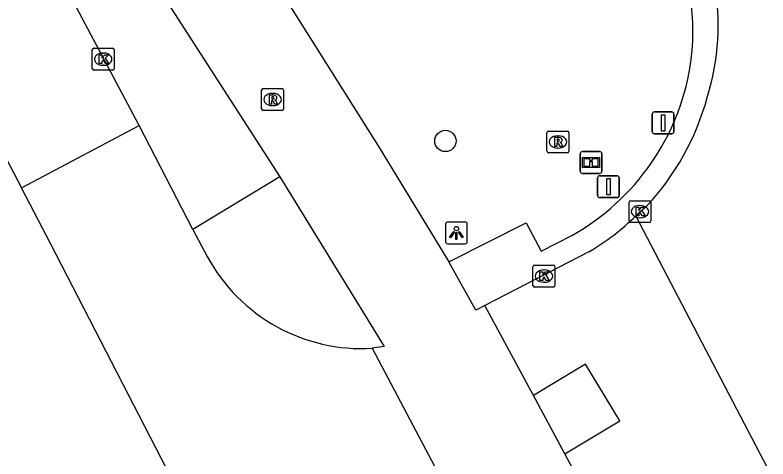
# Model space of a CAD drawing. Extents: x 158797 to 159887, y 384318 to 385255.
# Drawn here: x 159448.41 to 159482.9, y 384384.32 to 384404.65 of the extents above; entities that cross this region are included whole.
import ezdxf

# ---------------------------------------------------------------- set-up
doc = ezdxf.new("R2010")
doc.units = 0
for name, color, linetype in [('IMGEO_Boom', 7, 'Continuous'), ('IMGEO_Fietspad_gesloten', 7, 'Continuous'), ('IMGEO_Informatiebord', 7, 'Continuous'), ('IMGEO_Kolk', 7, 'Continuous'), ('IMGEO_Lichtpunt', 7, 'Continuous'), ('IMGEO_Rijbaan_lokaal_gesloten', 7, 'Continuous'), ('IMGEO_Rijbaan_lokaal_open', 7, 'Continuous'), ('IMGEO_Rioolput', 7, 'Continuous'), ('IMGEO_Verkeersbordpaal', 7, 'Continuous'), ('IMGEO_Voetpad_open', 7, 'Continuous')]:
    doc.layers.add(name, color=color, linetype=linetype)

msp = doc.modelspace()

# ---------------------------------------------------------------- linework, layer by layer
at = {"layer": 'IMGEO_Boom'}
msp.add_circle((159468.13, 384398.886), 0.489, dxfattribs=at)
at = {"layer": 'IMGEO_Fietspad_gesloten'}
for points in [[(159371.821, 384537.955), (159378.037, 384529.43), (159453.872, 384416.179), (159456.136, 384412.695), (159456.519, 384412.106), (159460.258, 384406.277), (159462.915, 384402.049), (159465.093, 384398.594), (159468.285, 384393.358)], [(159369.049, 384534.578), (159374.198, 384526.717), (159374.216, 384526.69), (159432.77, 384439.228), (159434.733, 384436.296), (159449.845, 384413.844), (159452.555, 384409.647), (159460.541, 384397.251)], [(159460.541, 384397.251), (159465.319, 384389.473), (159464.78, 384389.39)], [(159469.934, 384391.357), (159469.525, 384391.133), (159468.285, 384393.358)], [(159473.603, 384384.561), (159472.167, 384387.223)]]:
    msp.add_lwpolyline(points, dxfattribs=at)
at = {"layer": 'IMGEO_Informatiebord'}
for p, q in [((159474.305, 384397.501), (159474.305, 384398.301)), ((159474.305, 384398.301), (159474.305, 384397.501)), ((159474.405, 384398.401), (159475.195, 384398.401)), ((159475.195, 384398.401), (159474.405, 384398.401)), ((159475.295, 384398.301), (159475.295, 384397.501)), ((159475.295, 384397.501), (159475.295, 384398.301)), ((159475.195, 384397.401), (159474.405, 384397.401)), ((159474.405, 384397.401), (159475.195, 384397.401))]:
    msp.add_line(p, q, dxfattribs=at)
for points in [[(159474.406, 384398.133), (159475.194, 384398.133), (159475.194, 384397.669), (159474.406, 384397.669), (159474.406, 384398.133)], [(159474.471, 384398.068), (159474.471, 384397.734), (159474.746, 384397.734), (159474.747, 384397.947), (159474.851, 384397.948), (159474.852, 384397.734), (159475.129, 384397.734), (159475.129, 384398.068), (159474.853, 384398.068), (159474.853, 384397.988), (159474.747, 384397.988), (159474.747, 384398.068), (159474.471, 384398.068)]]:
    msp.add_lwpolyline(points, dxfattribs=at)
for centre, start, end in [((159474.405, 384398.301), 90, 180), ((159474.405, 384398.301), 90, 180), ((159475.195, 384398.301), 0, 90), ((159475.195, 384398.301), 360, 90), ((159474.405, 384397.501), 180, 270), ((159474.405, 384397.501), 180, 270), ((159475.195, 384397.501), 270, 0), ((159475.195, 384397.501), 270, 0)]:
    msp.add_arc(centre, 0.1, start, end, dxfattribs=at)
at = {"layer": 'IMGEO_Kolk'}
for p, q in [((159451.952, 384402.208), (159451.952, 384403.06)), ((159452.027, 384403.134), (159452.879, 384403.134)), ((159452.953, 384403.06), (159452.953, 384402.208)), ((159452.44, 384402.914), (159452.465, 384402.914)), ((159452.879, 384402.134), (159452.027, 384402.134)), ((159452.463, 384402.354), (159452.438, 384402.354)), ((159476.542, 384395.225), (159476.542, 384396.077)), ((159476.617, 384396.151), (159477.469, 384396.151)), ((159477.03, 384395.931), (159477.055, 384395.931)), ((159477.543, 384396.077), (159477.543, 384395.225)), ((159477.469, 384395.151), (159476.617, 384395.151)), ((159477.053, 384395.371), (159477.028, 384395.371)), ((159472.14, 384392.272), (159472.14, 384393.124)), ((159472.215, 384393.198), (159473.067, 384393.198)), ((159473.141, 384393.124), (159473.141, 384392.272)), ((159472.628, 384392.978), (159472.653, 384392.978)), ((159472.651, 384392.418), (159472.626, 384392.418)), ((159473.067, 384392.198), (159472.215, 384392.198))]:
    msp.add_line(p, q, dxfattribs=at)
for points in [[(159451.952, 384402.208), (159451.952, 384403.06)], [(159452.027, 384403.134), (159452.879, 384403.134)], [(159452.953, 384403.06), (159452.953, 384402.208)], [(159452.273, 384402.834), (159452.396, 384402.834), (159452.396, 384402.683), (159452.526, 384402.834), (159452.69, 384402.834), (159452.544, 384402.683), (159452.697, 384402.434), (159452.545, 384402.434), (159452.46, 384402.598), (159452.396, 384402.531), (159452.396, 384402.434), (159452.273, 384402.434), (159452.273, 384402.834)], [(159452.879, 384402.134), (159452.027, 384402.134)], [(159476.542, 384395.225), (159476.542, 384396.077)], [(159476.617, 384396.151), (159477.469, 384396.151)], [(159476.863, 384395.851), (159476.986, 384395.851), (159476.986, 384395.7), (159477.116, 384395.851), (159477.28, 384395.851), (159477.134, 384395.7), (159477.287, 384395.451), (159477.135, 384395.451), (159477.05, 384395.615), (159476.986, 384395.548), (159476.986, 384395.451), (159476.863, 384395.451), (159476.863, 384395.851)], [(159477.543, 384396.077), (159477.543, 384395.225)], [(159477.469, 384395.151), (159476.617, 384395.151)], [(159472.14, 384392.272), (159472.14, 384393.124)], [(159472.215, 384393.198), (159473.067, 384393.198)], [(159473.141, 384393.124), (159473.141, 384392.272)], [(159472.461, 384392.898), (159472.584, 384392.898), (159472.584, 384392.747), (159472.714, 384392.898), (159472.878, 384392.898), (159472.732, 384392.747), (159472.885, 384392.498), (159472.733, 384392.498), (159472.648, 384392.662), (159472.584, 384392.595), (159472.584, 384392.498), (159472.461, 384392.498), (159472.461, 384392.898)], [(159473.067, 384392.198), (159472.215, 384392.198)]]:
    msp.add_lwpolyline(points, dxfattribs=at)
for centre, start, end in [((159452.029, 384403.058), 91.552, 178.448), ((159452.029, 384403.058), 91.552, 178.448), ((159452.877, 384403.058), 1.552, 88.448), ((159452.877, 384403.058), 1.552, 88.448), ((159452.029, 384402.21), 181.552, 268.448), ((159452.029, 384402.21), 181.552, 268.448), ((159452.877, 384402.21), 271.552, 358.448), ((159452.877, 384402.21), 271.552, 358.448), ((159476.619, 384396.075), 91.552, 178.448), ((159476.619, 384396.075), 91.552, 178.448), ((159477.467, 384396.075), 1.552, 88.448), ((159477.467, 384396.075), 1.552, 88.448), ((159476.619, 384395.227), 181.552, 268.448), ((159476.619, 384395.227), 181.552, 268.448), ((159477.467, 384395.227), 271.552, 358.448), ((159477.467, 384395.227), 271.552, 358.448), ((159472.217, 384393.122), 91.552, 178.448), ((159472.217, 384393.122), 91.552, 178.448), ((159473.065, 384393.122), 1.552, 88.448), ((159473.065, 384393.122), 1.552, 88.448), ((159472.217, 384392.274), 181.552, 268.448), ((159472.217, 384392.274), 181.552, 268.448), ((159473.065, 384392.274), 271.552, 358.448), ((159473.065, 384392.274), 271.552, 358.448)]:
    msp.add_arc(centre, 0.0765, start, end, dxfattribs=at)
for centre, major_axis, ratio, start_param, end_param in [((159452.439, 384402.634), (-0.387, 0.002), 0.722429, 4.712389, 7.853982), ((159452.464, 384402.634), (-0.39, 0.002), 0.717154, 1.570796, 4.712389), ((159477.029, 384395.651), (-0.387, 0.002), 0.722429, 4.712389, 7.853982), ((159477.054, 384395.651), (-0.39, 0.002), 0.717154, 1.570796, 4.712389), ((159472.627, 384392.698), (-0.387, 0.002), 0.722429, 4.712389, 7.853982), ((159472.652, 384392.698), (-0.39, 0.002), 0.717154, 1.570796, 4.712389)]:
    msp.add_ellipse(centre, major_axis=major_axis, ratio=ratio, start_param=start_param, end_param=end_param, dxfattribs=at)
at = {"layer": 'IMGEO_Lichtpunt'}
for p, q in [((159469.038, 384395.173), (159468.23, 384395.173)), ((159469.038, 384395.173), (159468.23, 384395.173)), ((159468.136, 384395.078), (159468.136, 384394.271)), ((159468.136, 384395.078), (159468.136, 384394.271)), ((159469.132, 384394.271), (159469.132, 384395.078)), ((159469.132, 384394.271), (159469.132, 384395.078)), ((159468.23, 384394.177), (159469.038, 384394.177)), ((159468.23, 384394.177), (159469.038, 384394.177))]:
    msp.add_line(p, q, dxfattribs=at)
for points in [[(159468.51, 384394.742), (159468.549, 384394.714), (159468.361, 384394.452), (159468.323, 384394.479), (159468.51, 384394.742)], [(159468.612, 384394.694), (159468.659, 384394.694), (159468.659, 384394.372), (159468.612, 384394.372), (159468.612, 384394.694)], [(159468.722, 384394.714), (159468.76, 384394.741), (159468.947, 384394.479), (159468.908, 384394.451), (159468.722, 384394.714)]]:
    msp.add_lwpolyline(points, dxfattribs=at)
msp.add_circle((159468.635, 384394.876), 0.0994, dxfattribs=at)
for centre, start, end in [((159468.23, 384395.078), 90, 180), ((159468.23, 384395.078), 90, 180), ((159469.038, 384395.078), 0, 90), ((159469.038, 384395.078), 0, 90), ((159468.23, 384394.271), 180, 270), ((159468.23, 384394.271), 180, 270), ((159469.038, 384394.271), 270, 0), ((159469.038, 384394.271), 270, 360)]:
    msp.add_arc(centre, 0.0946, start, end, dxfattribs=at)
at = {"layer": 'IMGEO_Rijbaan_lokaal_gesloten'}
for points in [[(159454.096, 384399.591), (159450.045, 384407.224)], [(159444.876, 384404.048), (159448.701, 384396.739)], [(159448.701, 384396.739), (159454.096, 384399.591)], [(159476.855, 384395.46), (159477.043, 384395.651), (159477.355, 384395.91)], [(159482.904, 384383.88), (159476.855, 384395.46)]]:
    msp.add_lwpolyline(points, dxfattribs=at)
for centre, radius, start, end in [((159469.766, 384404.147), 10.859, 342.4897, 38.707), ((159468.599, 384404.04), 11.949, 317.1234, 344.6636)]:
    msp.add_arc(centre, radius, start, end, dxfattribs=at)
at = {"layer": 'IMGEO_Rijbaan_lokaal_open'}
for points in [[(159456.563, 384394.836), (159454.096, 384399.591)], [(159468.746, 384357.832), (159467.781, 384359.781), (159450.053, 384394.156), (159448.701, 384396.739)], [(159456.563, 384394.836), (159457.219, 384393.588)], [(159474.733, 384393.826), (159469.934, 384391.357)], [(159472.167, 384387.223), (159469.934, 384391.357)], [(159464.78, 384389.39), (159472.23, 384375.294)], [(159473.603, 384384.561), (159476.116, 384386.075), (159474.54, 384388.657), (159472.167, 384387.223)], [(159475.957, 384380.151), (159473.603, 384384.561)]]:
    msp.add_lwpolyline(points, dxfattribs=at)
for centre, radius, start, end in [((159469.015, 384403.446), 11.191, 300.725, 314.4696), ((159464.306, 384397.444), 8.068, 208.5496, 273.3708)]:
    msp.add_arc(centre, radius, start, end, dxfattribs=at)
at = {"layer": 'IMGEO_Rioolput'}
for p, q in [((159459.71, 384400.359), (159459.71, 384401.211)), ((159459.785, 384401.285), (159460.637, 384401.285)), ((159460.198, 384401.065), (159460.223, 384401.065)), ((159460.711, 384401.211), (159460.711, 384400.359)), ((159460.221, 384400.505), (159460.196, 384400.505)), ((159460.637, 384400.285), (159459.785, 384400.285)), ((159472.782, 384398.417), (159472.782, 384399.269)), ((159472.857, 384399.343), (159473.709, 384399.343)), ((159473.783, 384399.269), (159473.783, 384398.417)), ((159473.27, 384399.123), (159473.295, 384399.123)), ((159473.709, 384398.343), (159472.857, 384398.343)), ((159473.293, 384398.563), (159473.268, 384398.563))]:
    msp.add_line(p, q, dxfattribs=at)
for points in [[(159459.71, 384400.359), (159459.71, 384401.211)], [(159459.785, 384401.285), (159460.637, 384401.285)], [(159460.299, 384400.983), (159460.047, 384400.985), (159460.047, 384400.585)], [(159460.711, 384401.211), (159460.711, 384400.359)], [(159460.047, 384400.585), (159460.171, 384400.585), (159460.171, 384400.747), (159460.182, 384400.747)], [(159460.225, 384400.904), (159460.171, 384400.904), (159460.171, 384400.823)], [(159460.171, 384400.823), (159460.223, 384400.823)], [(159460.229, 384400.718), (159460.3, 384400.585), (159460.44, 384400.585), (159460.375, 384400.711)], [(159460.637, 384400.285), (159459.785, 384400.285)], [(159472.782, 384398.417), (159472.782, 384399.269)], [(159472.857, 384399.343), (159473.709, 384399.343)], [(159473.783, 384399.269), (159473.783, 384398.417)], [(159473.371, 384399.041), (159473.119, 384399.043), (159473.119, 384398.643)], [(159473.297, 384398.962), (159473.243, 384398.962), (159473.243, 384398.881)], [(159473.119, 384398.643), (159473.243, 384398.643), (159473.243, 384398.805), (159473.254, 384398.805)], [(159473.243, 384398.881), (159473.295, 384398.881)], [(159473.301, 384398.776), (159473.372, 384398.643), (159473.512, 384398.643), (159473.447, 384398.769)], [(159473.709, 384398.343), (159472.857, 384398.343)]]:
    msp.add_lwpolyline(points, dxfattribs=at)
for centre, radius, start, end in [((159459.787, 384401.209), 0.0765, 91.552, 178.448), ((159459.787, 384401.209), 0.0765, 91.552, 178.448), ((159460.298, 384400.873), 0.109, 350.3612, 89.416), ((159460.635, 384401.209), 0.0765, 1.552, 88.448), ((159460.635, 384401.209), 0.0765, 1.552, 88.448), ((159460.181, 384400.694), 0.0533, 26.0293, 88.6989), ((159460.207, 384401.012), 0.19, 274.7715, 282.9687), ((159460.231, 384400.808), 0.0964, 77.0061, 93.1865), ((159460.245, 384400.865), 0.0378, 276.6634, 79.6772), ((159460.296, 384400.873), 0.112, 277.5842, 350.9817), ((159460.28, 384400.658), 0.108, 29.5134, 73.7905), ((159459.787, 384400.361), 0.0765, 181.552, 268.448), ((159459.787, 384400.361), 0.0765, 181.552, 268.448), ((159460.635, 384400.361), 0.0765, 271.552, 358.448), ((159460.635, 384400.361), 0.0765, 271.552, 358.448), ((159472.859, 384399.267), 0.0765, 91.552, 178.448), ((159472.859, 384399.267), 0.0765, 91.552, 178.448), ((159473.707, 384399.267), 0.0765, 1.552, 88.448), ((159473.707, 384399.267), 0.0765, 1.552, 88.448), ((159473.303, 384398.866), 0.0964, 77.0061, 93.1865), ((159473.317, 384398.923), 0.0378, 276.6634, 79.6772), ((159473.37, 384398.931), 0.109, 350.3612, 89.416), ((159473.368, 384398.931), 0.112, 277.5842, 350.9817), ((159473.253, 384398.752), 0.0533, 26.0293, 88.6989), ((159473.279, 384399.07), 0.19, 274.7715, 282.9687), ((159473.352, 384398.716), 0.108, 29.5134, 73.7905), ((159472.859, 384398.419), 0.0765, 181.552, 268.448), ((159472.859, 384398.419), 0.0765, 181.552, 268.448), ((159473.707, 384398.419), 0.0765, 271.552, 358.448), ((159473.707, 384398.419), 0.0765, 271.552, 358.448)]:
    msp.add_arc(centre, radius, start, end, dxfattribs=at)
for centre, major_axis, ratio, start_param, end_param in [((159460.197, 384400.785), (-0.387, 0.002), 0.722429, 4.712389, 7.853982), ((159460.222, 384400.785), (-0.39, 0.002), 0.717154, 1.570796, 4.712389), ((159473.269, 384398.843), (-0.387, 0.002), 0.722429, 4.712389, 7.853982), ((159473.294, 384398.843), (-0.39, 0.002), 0.717154, 1.570796, 4.712389)]:
    msp.add_ellipse(centre, major_axis=major_axis, ratio=ratio, start_param=start_param, end_param=end_param, dxfattribs=at)
at = {"layer": 'IMGEO_Verkeersbordpaal'}
for p, q in [((159477.607, 384399.315), (159477.607, 384400.115)), ((159477.607, 384400.115), (159477.607, 384399.315)), ((159477.707, 384400.215), (159478.497, 384400.215)), ((159478.497, 384400.215), (159477.707, 384400.215)), ((159478.597, 384400.115), (159478.597, 384399.315)), ((159478.597, 384399.315), (159478.597, 384400.115)), ((159478.497, 384399.215), (159477.707, 384399.215)), ((159477.707, 384399.215), (159478.497, 384399.215)), ((159475.099, 384396.391), (159475.099, 384397.191)), ((159475.099, 384397.191), (159475.099, 384396.391)), ((159475.199, 384397.291), (159475.989, 384397.291)), ((159475.989, 384397.291), (159475.199, 384397.291)), ((159476.089, 384397.191), (159476.089, 384396.391)), ((159476.089, 384396.391), (159476.089, 384397.191)), ((159475.989, 384396.291), (159475.199, 384396.291)), ((159475.199, 384396.291), (159475.989, 384396.291))]:
    msp.add_line(p, q, dxfattribs=at)
for points in [[(159478.027, 384400.09), (159478.177, 384400.09), (159478.177, 384399.34), (159478.027, 384399.34), (159478.027, 384400.09)], [(159475.519, 384397.166), (159475.669, 384397.166), (159475.669, 384396.416), (159475.519, 384396.416), (159475.519, 384397.166)]]:
    msp.add_lwpolyline(points, dxfattribs=at)
for centre, start, end in [((159477.707, 384400.115), 90, 180), ((159477.707, 384400.115), 90, 180), ((159478.497, 384400.115), 0, 90), ((159478.497, 384400.115), 360, 90), ((159477.707, 384399.315), 180, 270), ((159477.707, 384399.315), 180, 270), ((159478.497, 384399.315), 270, 0), ((159478.497, 384399.315), 270, 0), ((159475.199, 384397.191), 90, 180), ((159475.199, 384397.191), 90, 180), ((159475.989, 384397.191), 0, 90), ((159475.989, 384397.191), 360, 90), ((159475.199, 384396.391), 180, 270), ((159475.199, 384396.391), 180, 270), ((159475.989, 384396.391), 270, 0), ((159475.989, 384396.391), 270, 0)]:
    msp.add_arc(centre, 0.1, start, end, dxfattribs=at)
at = {"layer": 'IMGEO_Voetpad_open'}
for points in [[(159460.541, 384397.251), (159456.563, 384394.836)], [(159468.285, 384393.358), (159471.833, 384395.142), (159472.516, 384393.843), (159473.949, 384394.573)]]:
    msp.add_lwpolyline(points, dxfattribs=at)
for centre, radius, start, end in [((159468.802, 384403.959), 10.665, 325.2197, 38.4558), ((159468.583, 384404.067), 10.905, 299.4732, 325.4096)]:
    msp.add_arc(centre, radius, start, end, dxfattribs=at)

doc.saveas('drawing.dxf')
